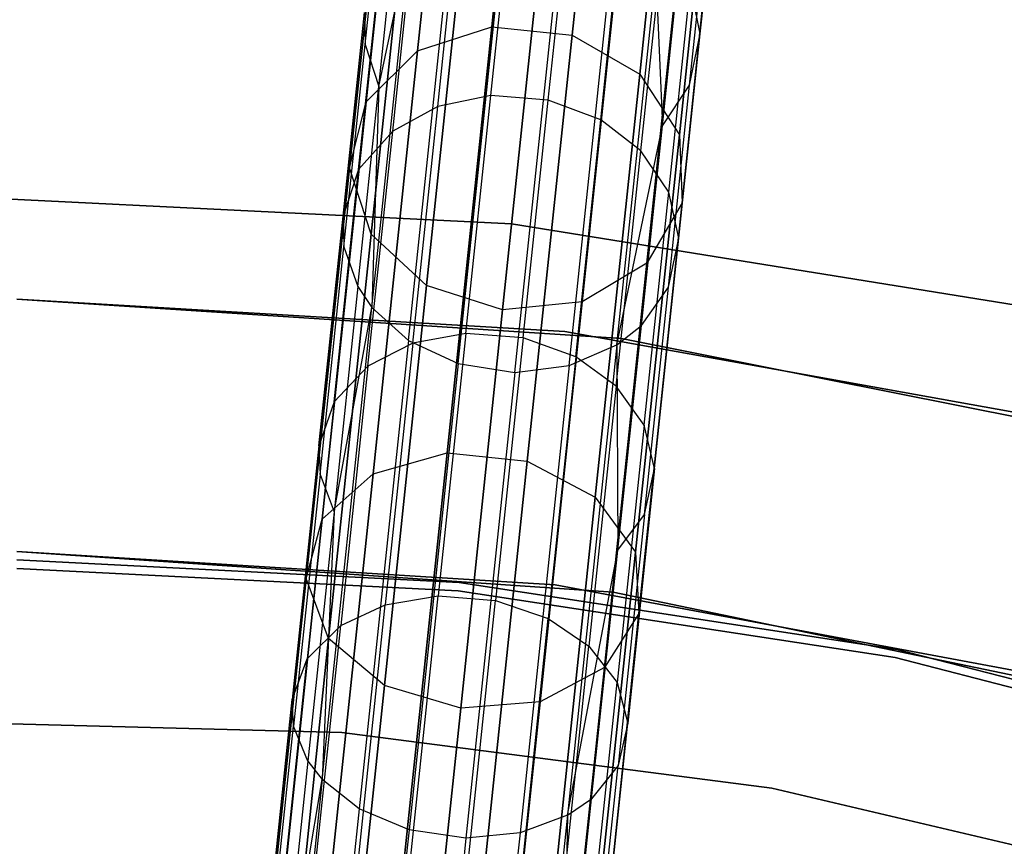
# Model space of a CAD drawing. Extents: x 0.3 to 7.1, y -3.38 to 3.38.
# Tile 370 of 394: x 3.7 to 4.28, y 2.42 to 2.92. Entities that reach past the tile are written whole.
import ezdxf

# ---------------------------------------------------------------- set-up
doc = ezdxf.new("R2010")
doc.units = 0
doc.header["$LTSCALE"] = 2.54
doc.layers.get('0').update_dxf_attribs({"linetype": 'CONTINUOUS'})

# ---------------------------------------------------------------- blocks, each defined once
blk = doc.blocks.new('SINGLES_B_BB_STL')
at = {"color": 0}
for p, q in [((3.99952, 3.11387, 15.72064), (3.97826, 2.91163, 15.34353)), ((3.99952, 3.11387, 15.72064), (3.97826, 2.91163, 15.34353)), ((3.97826, 2.91163, 12.91774), (3.99952, 3.11387, 12.54063)), ((3.97826, 2.91163, 12.91774), (3.99952, 3.11387, 12.54063)), ((4.04712, 3.10887, 15.72064), (4.02586, 2.90663, 15.34353)), ((4.04712, 3.10887, 15.72064), (4.02586, 2.90663, 15.34353)), ((4.02586, 2.90663, 12.91774), (4.04712, 3.10887, 12.54063)), ((4.02586, 2.90663, 12.91774), (4.04712, 3.10887, 12.54063)), ((3.95525, 3.09814, 15.72978), (3.93415, 2.89738, 15.35544)), ((3.95525, 3.09814, 15.72978), (3.93415, 2.89738, 15.35544)), ((3.93415, 2.89738, 12.90583), (3.95525, 3.09814, 12.53148)), ((3.93415, 2.89738, 12.90583), (3.95525, 3.09814, 12.53148)), ((4.08715, 3.08427, 15.72978), (4.06605, 2.88352, 15.35544)), ((4.08715, 3.08427, 15.72978), (4.06605, 2.88352, 15.35544)), ((4.06605, 2.88352, 12.90583), (4.08715, 3.08427, 12.53148)), ((4.06605, 2.88352, 12.90583), (4.08715, 3.08427, 12.53148)), ((3.92445, 3.06527, 15.74599), (3.90363, 2.86714, 15.37654)), ((3.92445, 3.06527, 15.74599), (3.90363, 2.86714, 15.37654)), ((3.90363, 2.86714, 12.88473), (3.92445, 3.06527, 12.51528)), ((3.90363, 2.86714, 12.88473), (3.92445, 3.06527, 12.51528)), ((4.11043, 3.04572, 15.74599), (4.08961, 2.8476, 15.37654)), ((4.11043, 3.04572, 15.74599), (4.08961, 2.8476, 15.37654)), ((4.08961, 2.8476, 12.88473), (4.11043, 3.04572, 12.51528)), ((4.08961, 2.8476, 12.88473), (4.11043, 3.04572, 12.51528)), ((3.91419, 3.0228, 15.76553), (3.8937, 2.82784, 15.40198)), ((3.91419, 3.0228, 15.76553), (3.8937, 2.82784, 15.40198)), ((3.8937, 2.82784, 12.85928), (3.91419, 3.0228, 12.49574)), ((3.8937, 2.82784, 12.85928), (3.91419, 3.0228, 12.49574)), ((4.10198, 2.90751, 40.48675), (4.11307, 3.01296, 40.28537)), ((4.10198, 2.90751, 40.48675), (4.11307, 3.01296, 40.28537)), ((3.9031, 2.90115, 40.47101), (3.91406, 3.0054, 40.27191)), ((3.9031, 2.90115, 40.47101), (3.91406, 3.0054, 40.27191)), ((4.11164, 3.00205, 15.76553), (4.09115, 2.80709, 15.40198)), ((4.11164, 3.00205, 15.76553), (4.09115, 2.80709, 15.40198)), ((4.09115, 2.80709, 12.85928), (4.11164, 3.00205, 12.49574)), ((4.09115, 2.80709, 12.85928), (4.11164, 3.00205, 12.49574)), ((3.9776, 2.87078, 40.72924), (3.99077, 2.99609, 40.5311)), ((3.9776, 2.87078, 40.72924), (3.99077, 2.99609, 40.5311)), ((4.01173, 2.86811, 40.72988), (4.0249, 2.99347, 40.53166)), ((4.01173, 2.86811, 40.72988), (4.0249, 2.99347, 40.53166)), ((3.9461, 2.86428, 40.72246), (3.95922, 2.98907, 40.52514)), ((3.9461, 2.86428, 40.72246), (3.95922, 2.98907, 40.52514)), ((4.0429, 2.85633, 40.724), (4.05602, 2.98124, 40.52649)), ((4.0429, 2.85633, 40.724), (4.05602, 2.98124, 40.52649)), ((4.09565, 2.87693, 40.46872), (4.10659, 2.98101, 40.26994)), ((4.09565, 2.87693, 40.46872), (4.10659, 2.98101, 40.26994)), ((3.92681, 2.98046, 15.78394), (3.90663, 2.78848, 15.42595)), ((3.92681, 2.98046, 15.78394), (3.90663, 2.78848, 15.42595)), ((3.90663, 2.78848, 12.83532), (3.92681, 2.98046, 12.47733)), ((3.90663, 2.78848, 12.83532), (3.92681, 2.98046, 12.47733)), ((3.9112, 2.87629, 40.45716), (3.92205, 2.9795, 40.26006)), ((3.9112, 2.87629, 40.45716), (3.92205, 2.9795, 40.26006)), ((3.9194, 2.84972, 40.71046), (3.93242, 2.97359, 40.51458)), ((3.9194, 2.84972, 40.71046), (3.93242, 2.97359, 40.51458)), ((3.9071, 2.74496, 40.63713), (3.93032, 2.9659, 40.25404)), ((3.9071, 2.74496, 40.63713), (3.93032, 2.9659, 40.25404)), ((3.9112, 2.87629, 40.45716), (3.93032, 2.9659, 40.25404)), ((3.9112, 2.87629, 40.45716), (3.93032, 2.9659, 40.25404)), ((4.06677, 2.83805, 40.7131), (4.07981, 2.96212, 40.51691)), ((4.06677, 2.83805, 40.7131), (4.07981, 2.96212, 40.51691)), ((4.0905, 2.96325, 15.78394), (4.07032, 2.77127, 15.42595)), ((4.0905, 2.96325, 15.78394), (4.07032, 2.77127, 15.42595)), ((4.07032, 2.77127, 12.83532), (4.0905, 2.96325, 12.47733)), ((4.07032, 2.77127, 12.83532), (4.0905, 2.96325, 12.47733)), ((4.07949, 2.85293, 40.45389), (4.09031, 2.9559, 40.25726)), ((4.07949, 2.85293, 40.45389), (4.09031, 2.9559, 40.25726)), ((3.89915, 2.82691, 40.69322), (3.91203, 2.94947, 40.49943)), ((3.89915, 2.82691, 40.69322), (3.91203, 2.94947, 40.49943)), ((3.95941, 2.94794, 15.79699), (3.93946, 2.75808, 15.44295)), ((3.95941, 2.94794, 15.79699), (3.93946, 2.75808, 15.44295)), ((3.93946, 2.75808, 12.81832), (3.95941, 2.94794, 12.46428)), ((3.93946, 2.75808, 12.81832), (3.95941, 2.94794, 12.46428)), ((3.92876, 2.72542, 40.6252), (3.95181, 2.94466, 40.24506)), ((3.92876, 2.72542, 40.6252), (3.95181, 2.94466, 40.24506)), ((4.05255, 2.72285, 40.63241), (4.0757, 2.94312, 40.25049)), ((4.05255, 2.72285, 40.63241), (4.0757, 2.94312, 40.25049)), ((4.0757, 2.94312, 40.25049), (4.07949, 2.85293, 40.45389)), ((4.0757, 2.94312, 40.25049), (4.07949, 2.85293, 40.45389)), ((4.05185, 2.93823, 15.79699), (4.03189, 2.74836, 15.44295)), ((4.05185, 2.93823, 15.79699), (4.03189, 2.74836, 15.44295)), ((4.03189, 2.74836, 12.81832), (4.05185, 2.93823, 12.46428)), ((4.03189, 2.74836, 12.81832), (4.05185, 2.93823, 12.46428)), ((4.08325, 2.81354, 40.69735), (4.09616, 2.93641, 40.50306)), ((4.08325, 2.81354, 40.69735), (4.09616, 2.93641, 40.50306)), ((4.10198, 2.90751, 40.48675), (4.09616, 2.93641, 40.50306)), ((4.10198, 2.90751, 40.48675), (4.09616, 2.93641, 40.50306)), ((3.95818, 2.71163, 40.6178), (3.98111, 2.92982, 40.2395)), ((3.95818, 2.71163, 40.6178), (3.98111, 2.92982, 40.2395)), ((3.98466, 2.7436, 15.44909), (4.00454, 2.9327, 15.8017)), ((3.98466, 2.7436, 15.44909), (4.00454, 2.9327, 15.8017)), ((4.00454, 2.9327, 12.45957), (3.98466, 2.7436, 12.81218)), ((4.00454, 2.9327, 12.45957), (3.98466, 2.7436, 12.81218)), ((4.02417, 2.71041, 40.62175), (4.04716, 2.92916, 40.24247)), ((4.02417, 2.71041, 40.62175), (4.04716, 2.92916, 40.24247)), ((3.99193, 2.70639, 40.61662), (4.01485, 2.9244, 40.23862)), ((3.99193, 2.70639, 40.61662), (4.01485, 2.9244, 40.23862)), ((3.88995, 2.79915, 40.67335), (3.90267, 2.92019, 40.48197)), ((3.88995, 2.79915, 40.67335), (3.90267, 2.92019, 40.48197)), ((3.90267, 2.92019, 40.48197), (3.9031, 2.90115, 40.47101)), ((3.90267, 2.92019, 40.48197), (3.9031, 2.90115, 40.47101)), ((3.93415, 2.89738, 15.35544), (3.97826, 2.91163, 15.34353)), ((3.93415, 2.89738, 15.35544), (3.97826, 2.91163, 15.34353)), ((3.93415, 2.89738, 12.90583), (3.97826, 2.91163, 12.91774)), ((3.93415, 2.89738, 12.90583), (3.97826, 2.91163, 12.91774)), ((3.97826, 2.91163, 15.34353), (3.95166, 2.6586, 14.99881)), ((3.97826, 2.91163, 15.34353), (3.95166, 2.6586, 14.99881)), ((3.95166, 2.6586, 13.26245), (3.97826, 2.91163, 12.91774)), ((3.95166, 2.6586, 13.26245), (3.97826, 2.91163, 12.91774)), ((3.97826, 2.91163, 15.34353), (4.02586, 2.90663, 15.34353)), ((3.97826, 2.91163, 15.34353), (4.02586, 2.90663, 15.34353)), ((3.97826, 2.91163, 12.91774), (4.02586, 2.90663, 12.91774)), ((3.97826, 2.91163, 12.91774), (4.02586, 2.90663, 12.91774)), ((4.02586, 2.90663, 15.34353), (3.99927, 2.65359, 14.99881)), ((4.02586, 2.90663, 15.34353), (3.99927, 2.65359, 14.99881)), ((3.99927, 2.65359, 13.26245), (4.02586, 2.90663, 12.91774)), ((3.99927, 2.65359, 13.26245), (4.02586, 2.90663, 12.91774)), ((4.02586, 2.90663, 15.34353), (4.06605, 2.88352, 15.35544)), ((4.02586, 2.90663, 15.34353), (4.06605, 2.88352, 15.35544)), ((4.02586, 2.90663, 12.91774), (4.06605, 2.88352, 12.90583)), ((4.02586, 2.90663, 12.91774), (4.06605, 2.88352, 12.90583)), ((4.08922, 2.78606, 40.67878), (4.10198, 2.90751, 40.48675)), ((4.08922, 2.78606, 40.67878), (4.10198, 2.90751, 40.48675)), ((4.09565, 2.87693, 40.46872), (4.10198, 2.90751, 40.48675)), ((4.09565, 2.87693, 40.46872), (4.10198, 2.90751, 40.48675)), ((3.89048, 2.78107, 40.66089), (3.9031, 2.90115, 40.47101)), ((3.89048, 2.78107, 40.66089), (3.9031, 2.90115, 40.47101)), ((3.9031, 2.90115, 40.47101), (3.9112, 2.87629, 40.45716)), ((3.9031, 2.90115, 40.47101), (3.9112, 2.87629, 40.45716)), ((3.90363, 2.86714, 15.37654), (3.93415, 2.89738, 15.35544)), ((3.90363, 2.86714, 15.37654), (3.93415, 2.89738, 15.35544)), ((3.90363, 2.86714, 12.88473), (3.93415, 2.89738, 12.90583)), ((3.90363, 2.86714, 12.88473), (3.93415, 2.89738, 12.90583)), ((3.93415, 2.89738, 15.35544), (3.90775, 2.6462, 15.01325)), ((3.93415, 2.89738, 15.35544), (3.90775, 2.6462, 15.01325)), ((3.90775, 2.6462, 13.24801), (3.93415, 2.89738, 12.90583)), ((3.90775, 2.6462, 13.24801), (3.93415, 2.89738, 12.90583)), ((4.06605, 2.88352, 15.35544), (4.03965, 2.63234, 15.01325)), ((4.06605, 2.88352, 15.35544), (4.03965, 2.63234, 15.01325)), ((4.03965, 2.63234, 13.24801), (4.06605, 2.88352, 12.90583)), ((4.03965, 2.63234, 13.24801), (4.06605, 2.88352, 12.90583)), ((4.06605, 2.88352, 15.35544), (4.08961, 2.8476, 15.37654)), ((4.06605, 2.88352, 15.35544), (4.08961, 2.8476, 15.37654)), ((4.06605, 2.88352, 12.90583), (4.08961, 2.8476, 12.88473)), ((4.06605, 2.88352, 12.90583), (4.08961, 2.8476, 12.88473)), ((3.89871, 2.75742, 40.64513), (3.9112, 2.87629, 40.45716)), ((3.89871, 2.75742, 40.64513), (3.9112, 2.87629, 40.45716)), ((3.9112, 2.87629, 40.45716), (3.9071, 2.74496, 40.63713)), ((3.9112, 2.87629, 40.45716), (3.9071, 2.74496, 40.63713)), ((4.07949, 2.85293, 40.45389), (4.09565, 2.87693, 40.46872)), ((4.07949, 2.85293, 40.45389), (4.09565, 2.87693, 40.46872)), ((4.08305, 2.75705, 40.65827), (4.09565, 2.87693, 40.46872)), ((4.08305, 2.75705, 40.65827), (4.09565, 2.87693, 40.46872)), ((3.9776, 2.87078, 40.72924), (3.9461, 2.86428, 40.72246)), ((3.9776, 2.87078, 40.72924), (3.9461, 2.86428, 40.72246)), ((3.96276, 2.7296, 40.91652), (3.9776, 2.87078, 40.72924)), ((3.96276, 2.7296, 40.91652), (3.9776, 2.87078, 40.72924)), ((4.01173, 2.86811, 40.72988), (3.9776, 2.87078, 40.72924)), ((4.01173, 2.86811, 40.72988), (3.9776, 2.87078, 40.72924)), ((3.90363, 2.86714, 15.37654), (3.87758, 2.61924, 15.03882)), ((3.90363, 2.86714, 15.37654), (3.87758, 2.61924, 15.03882)), ((3.87758, 2.61924, 13.22244), (3.90363, 2.86714, 12.88473)), ((3.87758, 2.61924, 13.22244), (3.90363, 2.86714, 12.88473)), ((3.8937, 2.82784, 15.40198), (3.90363, 2.86714, 15.37654)), ((3.8937, 2.82784, 15.40198), (3.90363, 2.86714, 15.37654)), ((3.8937, 2.82784, 12.85928), (3.90363, 2.86714, 12.88473)), ((3.8937, 2.82784, 12.85928), (3.90363, 2.86714, 12.88473)), ((3.9461, 2.86428, 40.72246), (3.9194, 2.84972, 40.71046)), ((3.9461, 2.86428, 40.72246), (3.9194, 2.84972, 40.71046)), ((3.93132, 2.72369, 40.90897), (3.9461, 2.86428, 40.72246)), ((3.93132, 2.72369, 40.90897), (3.9461, 2.86428, 40.72246)), ((3.99688, 2.72688, 40.91723), (4.01173, 2.86811, 40.72988)), ((3.99688, 2.72688, 40.91723), (4.01173, 2.86811, 40.72988)), ((4.0429, 2.85633, 40.724), (4.01173, 2.86811, 40.72988)), ((4.0429, 2.85633, 40.724), (4.01173, 2.86811, 40.72988)), ((4.02811, 2.7156, 40.91068), (4.0429, 2.85633, 40.724)), ((4.02811, 2.7156, 40.91068), (4.0429, 2.85633, 40.724)), ((4.06677, 2.83805, 40.7131), (4.0429, 2.85633, 40.724)), ((4.06677, 2.83805, 40.7131), (4.0429, 2.85633, 40.724)), ((4.05255, 2.72285, 40.63241), (4.07949, 2.85293, 40.45389)), ((4.05255, 2.72285, 40.63241), (4.07949, 2.85293, 40.45389)), ((4.06702, 2.73434, 40.64141), (4.07949, 2.85293, 40.45389)), ((4.06702, 2.73434, 40.64141), (4.07949, 2.85293, 40.45389)), ((3.9194, 2.84972, 40.71046), (3.89915, 2.82691, 40.69322)), ((3.9194, 2.84972, 40.71046), (3.89915, 2.82691, 40.69322)), ((3.90473, 2.71016, 40.89558), (3.9194, 2.84972, 40.71046)), ((3.90473, 2.71016, 40.89558), (3.9194, 2.84972, 40.71046)), ((4.08961, 2.8476, 15.37654), (4.06355, 2.5997, 15.03882)), ((4.08961, 2.8476, 15.37654), (4.06355, 2.5997, 15.03882)), ((4.06355, 2.5997, 13.22244), (4.08961, 2.8476, 12.88473)), ((4.06355, 2.5997, 13.22244), (4.08961, 2.8476, 12.88473)), ((4.08961, 2.8476, 15.37654), (4.09115, 2.80709, 15.40198)), ((4.08961, 2.8476, 15.37654), (4.09115, 2.80709, 15.40198)), ((4.08961, 2.8476, 12.88473), (4.09115, 2.80709, 12.85928)), ((4.08961, 2.8476, 12.88473), (4.09115, 2.80709, 12.85928)), ((4.05207, 2.69826, 40.89853), (4.06677, 2.83805, 40.7131)), ((4.05207, 2.69826, 40.89853), (4.06677, 2.83805, 40.7131)), ((4.08325, 2.81354, 40.69735), (4.06677, 2.83805, 40.7131)), ((4.08325, 2.81354, 40.69735), (4.06677, 2.83805, 40.7131)), ((3.8937, 2.82784, 15.40198), (3.86806, 2.5839, 15.06967)), ((3.8937, 2.82784, 15.40198), (3.86806, 2.5839, 15.06967)), ((3.86806, 2.5839, 13.1916), (3.8937, 2.82784, 12.85928)), ((3.86806, 2.5839, 13.1916), (3.8937, 2.82784, 12.85928)), ((3.88464, 2.68884, 40.87638), (3.89915, 2.82691, 40.69322)), ((3.88464, 2.68884, 40.87638), (3.89915, 2.82691, 40.69322)), ((3.89915, 2.82691, 40.69322), (3.88995, 2.79915, 40.67335)), ((3.89915, 2.82691, 40.69322), (3.88995, 2.79915, 40.67335)), ((3.90663, 2.78848, 15.42595), (3.8937, 2.82784, 15.40198)), ((3.90663, 2.78848, 15.42595), (3.8937, 2.82784, 15.40198)), ((3.90663, 2.78848, 12.83532), (3.8937, 2.82784, 12.85928)), ((3.90663, 2.78848, 12.83532), (3.8937, 2.82784, 12.85928)), ((4.0687, 2.67511, 40.88098), (4.08325, 2.81354, 40.69735)), ((4.0687, 2.67511, 40.88098), (4.08325, 2.81354, 40.69735)), ((4.08922, 2.78606, 40.67878), (4.08325, 2.81354, 40.69735)), ((4.08922, 2.78606, 40.67878), (4.08325, 2.81354, 40.69735)), ((3.68081, 2.80996, 1.9), (3.99002, 2.79461, 1.9)), ((3.99002, 2.79461, 1.7), (3.68081, 2.80996, 1.7)), ((3.99002, 2.79461, 1.7), (3.68081, 2.80996, 1.7)), ((3.68081, 2.80996, 1.9), (3.99002, 2.79461, 1.9)), ((4.09115, 2.80709, 15.40198), (4.06551, 2.56315, 15.06967)), ((4.09115, 2.80709, 15.40198), (4.06551, 2.56315, 15.06967)), ((4.06551, 2.56315, 13.1916), (4.09115, 2.80709, 12.85928)), ((4.06551, 2.56315, 13.1916), (4.09115, 2.80709, 12.85928)), ((4.09115, 2.80709, 15.40198), (4.07032, 2.77127, 15.42595)), ((4.09115, 2.80709, 15.40198), (4.07032, 2.77127, 15.42595)), ((4.09115, 2.80709, 12.85928), (4.07032, 2.77127, 12.83532)), ((4.09115, 2.80709, 12.85928), (4.07032, 2.77127, 12.83532)), ((3.87562, 2.66279, 40.85424), (3.88995, 2.79915, 40.67335)), ((3.87562, 2.66279, 40.85424), (3.88995, 2.79915, 40.67335)), ((3.88995, 2.79915, 40.67335), (3.89048, 2.78107, 40.66089)), ((3.88995, 2.79915, 40.67335), (3.89048, 2.78107, 40.66089)), ((3.99002, 2.79461, 1.9), (4.29567, 2.74533, 1.9)), ((4.29567, 2.74533, 1.7), (3.99002, 2.79461, 1.7)), ((3.99002, 2.79461, 1.9), (3.99002, 2.79461, 1.7)), ((4.29567, 2.74533, 1.7), (3.99002, 2.79461, 1.7)), ((3.99002, 2.79461, 1.9), (4.29567, 2.74533, 1.9)), ((3.99002, 2.79461, 1.9), (3.99002, 2.79461, 1.7)), ((3.90663, 2.78848, 15.42595), (3.88138, 2.54828, 15.09872)), ((3.90663, 2.78848, 15.42595), (3.88138, 2.54828, 15.09872)), ((3.88138, 2.54828, 13.16255), (3.90663, 2.78848, 12.83532)), ((3.88138, 2.54828, 13.16255), (3.90663, 2.78848, 12.83532)), ((3.93946, 2.75808, 15.44295), (3.90663, 2.78848, 15.42595)), ((3.93946, 2.75808, 15.44295), (3.90663, 2.78848, 15.42595)), ((3.93946, 2.75808, 12.81832), (3.90663, 2.78848, 12.83532)), ((3.93946, 2.75808, 12.81832), (3.90663, 2.78848, 12.83532)), ((4.07484, 2.64923, 40.86029), (4.08922, 2.78606, 40.67878)), ((4.07484, 2.64923, 40.86029), (4.08922, 2.78606, 40.67878)), ((4.08305, 2.75705, 40.65827), (4.08922, 2.78606, 40.67878)), ((4.08305, 2.75705, 40.65827), (4.08922, 2.78606, 40.67878)), ((3.87626, 2.64578, 40.84035), (3.89048, 2.78107, 40.66089)), ((3.87626, 2.64578, 40.84035), (3.89048, 2.78107, 40.66089)), ((3.89048, 2.78107, 40.66089), (3.89871, 2.75742, 40.64513)), ((3.89048, 2.78107, 40.66089), (3.89871, 2.75742, 40.64513)), ((4.07032, 2.77127, 15.42595), (4.03189, 2.74836, 15.44295)), ((4.07032, 2.77127, 15.42595), (4.03189, 2.74836, 15.44295)), ((4.07032, 2.77127, 12.83532), (4.03189, 2.74836, 12.81832)), ((4.07032, 2.77127, 12.83532), (4.03189, 2.74836, 12.81832)), ((4.07032, 2.77127, 15.42595), (4.04508, 2.53107, 15.09872)), ((4.07032, 2.77127, 15.42595), (4.04508, 2.53107, 15.09872)), ((4.04508, 2.53107, 13.16255), (4.07032, 2.77127, 12.83532)), ((4.04508, 2.53107, 13.16255), (4.07032, 2.77127, 12.83532)), ((3.89871, 2.75742, 40.64513), (3.88463, 2.62349, 40.82279)), ((3.89871, 2.75742, 40.64513), (3.88463, 2.62349, 40.82279)), ((3.89871, 2.75742, 40.64513), (3.9071, 2.74496, 40.63713)), ((3.89871, 2.75742, 40.64513), (3.9071, 2.74496, 40.63713)), ((3.93946, 2.75808, 15.44295), (3.91449, 2.52052, 15.11933)), ((3.93946, 2.75808, 15.44295), (3.91449, 2.52052, 15.11933)), ((3.91449, 2.52052, 13.14194), (3.93946, 2.75808, 12.81832)), ((3.91449, 2.52052, 13.14194), (3.93946, 2.75808, 12.81832)), ((3.98466, 2.7436, 15.44909), (3.93946, 2.75808, 15.44295)), ((3.98466, 2.7436, 15.44909), (3.93946, 2.75808, 15.44295)), ((3.98466, 2.7436, 12.81218), (3.93946, 2.75808, 12.81832)), ((3.98466, 2.7436, 12.81218), (3.93946, 2.75808, 12.81832)), ((4.06702, 2.73434, 40.64141), (4.08305, 2.75705, 40.65827)), ((4.06702, 2.73434, 40.64141), (4.08305, 2.75705, 40.65827)), ((4.06886, 2.62198, 40.83744), (4.08305, 2.75705, 40.65827)), ((4.06886, 2.62198, 40.83744), (4.08305, 2.75705, 40.65827)), ((4.05525, 2.72647, 1.7), (3.6963, 2.75, 1.7)), ((3.6963, 2.75, 12.7), (4.05525, 2.72647, 12.7)), ((4.05525, 2.72647, 1.7), (3.6963, 2.75, 1.7)), ((3.6963, 2.75, 12.7), (4.05525, 2.72647, 12.7)), ((4.02155, 2.7307, 171.7), (3.6963, 2.75, 171.7)), ((3.6963, 2.75, 164.1), (4.02155, 2.7307, 164.1)), ((4.02155, 2.7307, 171.7), (3.6963, 2.75, 171.7)), ((3.6963, 2.75, 164.1), (4.02155, 2.7307, 164.1)), ((4.03189, 2.74836, 15.44295), (3.98466, 2.7436, 15.44909)), ((4.03189, 2.74836, 15.44295), (3.98466, 2.7436, 15.44909)), ((4.03189, 2.74836, 12.81832), (3.98466, 2.7436, 12.81218)), ((4.03189, 2.74836, 12.81832), (3.98466, 2.7436, 12.81218)), ((4.03189, 2.74836, 15.44295), (4.00692, 2.51081, 15.11933)), ((4.03189, 2.74836, 15.44295), (4.00692, 2.51081, 15.11933)), ((4.00692, 2.51081, 13.14194), (4.03189, 2.74836, 12.81832)), ((4.00692, 2.51081, 13.14194), (4.03189, 2.74836, 12.81832)), ((3.87763, 2.46457, 40.97904), (3.9071, 2.74496, 40.63713)), ((3.87763, 2.46457, 40.97904), (3.9071, 2.74496, 40.63713)), ((3.88463, 2.62349, 40.82279), (3.9071, 2.74496, 40.63713)), ((3.88463, 2.62349, 40.82279), (3.9071, 2.74496, 40.63713)), ((3.9071, 2.74496, 40.63713), (3.92876, 2.72542, 40.6252)), ((3.9071, 2.74496, 40.63713), (3.92876, 2.72542, 40.6252)), ((3.95979, 2.507, 15.12676), (3.98466, 2.7436, 15.44909)), ((3.95979, 2.507, 15.12676), (3.98466, 2.7436, 15.44909)), ((3.98466, 2.7436, 12.81218), (3.95979, 2.507, 13.13451)), ((3.98466, 2.7436, 12.81218), (3.95979, 2.507, 13.13451)), ((3.96276, 2.7296, 40.91652), (3.93132, 2.72369, 40.90897)), ((3.96276, 2.7296, 40.91652), (3.93132, 2.72369, 40.90897)), ((3.96276, 2.7296, 40.91652), (3.94637, 2.57369, 41.09153)), ((3.96276, 2.7296, 40.91652), (3.94637, 2.57369, 41.09153)), ((3.99688, 2.72688, 40.91723), (3.96276, 2.7296, 40.91652)), ((3.99688, 2.72688, 40.91723), (3.96276, 2.7296, 40.91652)), ((4.34223, 2.67306, 171.7), (4.02155, 2.7307, 171.7)), ((4.02155, 2.7307, 164.1), (4.34223, 2.67306, 164.1)), ((4.02155, 2.7307, 171.7), (4.02155, 2.7307, 164.1)), ((4.34223, 2.67306, 171.7), (4.02155, 2.7307, 171.7)), ((4.02155, 2.7307, 164.1), (4.34223, 2.67306, 164.1)), ((4.02155, 2.7307, 171.7), (4.02155, 2.7307, 164.1)), ((4.05255, 2.72285, 40.63241), (4.06702, 2.73434, 40.64141)), ((4.05255, 2.72285, 40.63241), (4.06702, 2.73434, 40.64141)), ((4.05298, 2.60073, 40.81865), (4.06702, 2.73434, 40.64141)), ((4.05298, 2.60073, 40.81865), (4.06702, 2.73434, 40.64141)), ((3.92876, 2.72542, 40.6252), (3.89952, 2.44721, 40.96447)), ((3.92876, 2.72542, 40.6252), (3.89952, 2.44721, 40.96447)), ((3.93132, 2.72369, 40.90897), (3.90473, 2.71016, 40.89558)), ((3.93132, 2.72369, 40.90897), (3.90473, 2.71016, 40.89558)), ((3.93132, 2.72369, 40.90897), (3.915, 2.56842, 41.08325)), ((3.93132, 2.72369, 40.90897), (3.915, 2.56842, 41.08325)), ((3.92876, 2.72542, 40.6252), (3.95818, 2.71163, 40.6178)), ((3.92876, 2.72542, 40.6252), (3.95818, 2.71163, 40.6178)), ((3.99688, 2.72688, 40.91723), (3.98049, 2.57091, 41.09231)), ((3.99688, 2.72688, 40.91723), (3.98049, 2.57091, 41.09231)), ((4.02811, 2.7156, 40.91068), (3.99688, 2.72688, 40.91723)), ((4.02811, 2.7156, 40.91068), (3.99688, 2.72688, 40.91723)), ((4.40805, 2.6563, 1.7), (4.05525, 2.72647, 1.7)), ((4.05525, 2.72647, 1.7), (4.05525, 2.72647, 12.7)), ((4.05525, 2.72647, 12.7), (4.40805, 2.6563, 12.7)), ((4.05525, 2.72647, 1.7), (4.05525, 2.72647, 12.7)), ((4.40805, 2.6563, 1.7), (4.05525, 2.72647, 1.7)), ((4.05525, 2.72647, 12.7), (4.40805, 2.6563, 12.7)), ((4.05255, 2.72285, 40.63241), (4.02317, 2.44332, 40.97328)), ((4.05255, 2.72285, 40.63241), (4.02317, 2.44332, 40.97328)), ((4.02417, 2.71041, 40.62175), (4.05255, 2.72285, 40.63241)), ((4.02417, 2.71041, 40.62175), (4.05255, 2.72285, 40.63241)), ((4.05255, 2.72285, 40.63241), (4.05298, 2.60073, 40.81865)), ((4.05255, 2.72285, 40.63241), (4.05298, 2.60073, 40.81865)), ((4.02811, 2.7156, 40.91068), (4.01177, 2.56019, 41.08512)), ((4.02811, 2.7156, 40.91068), (4.01177, 2.56019, 41.08512)), ((4.05207, 2.69826, 40.89853), (4.02811, 2.7156, 40.91068)), ((4.05207, 2.69826, 40.89853), (4.02811, 2.7156, 40.91068)), ((3.90473, 2.71016, 40.89558), (3.88464, 2.68884, 40.87638)), ((3.90473, 2.71016, 40.89558), (3.88464, 2.68884, 40.87638)), ((3.90473, 2.71016, 40.89558), (3.88853, 2.55604, 41.06859)), ((3.90473, 2.71016, 40.89558), (3.88853, 2.55604, 41.06859)), ((3.95818, 2.71163, 40.6178), (3.92908, 2.43476, 40.95544)), ((3.95818, 2.71163, 40.6178), (3.92908, 2.43476, 40.95544)), ((3.95818, 2.71163, 40.6178), (3.99193, 2.70639, 40.61662)), ((3.95818, 2.71163, 40.6178), (3.99193, 2.70639, 40.61662)), ((3.99193, 2.70639, 40.61662), (3.96285, 2.42972, 40.954)), ((3.99193, 2.70639, 40.61662), (3.96285, 2.42972, 40.954)), ((3.99193, 2.70639, 40.61662), (4.02417, 2.71041, 40.62175)), ((3.99193, 2.70639, 40.61662), (4.02417, 2.71041, 40.62175)), ((4.02417, 2.71041, 40.62175), (3.99499, 2.43282, 40.96026)), ((4.02417, 2.71041, 40.62175), (3.99499, 2.43282, 40.96026)), ((4.05207, 2.69826, 40.89853), (4.03585, 2.54389, 41.07181)), ((4.05207, 2.69826, 40.89853), (4.03585, 2.54389, 41.07181)), ((4.0687, 2.67511, 40.88098), (4.05207, 2.69826, 40.89853)), ((4.0687, 2.67511, 40.88098), (4.05207, 2.69826, 40.89853)), ((3.88464, 2.68884, 40.87638), (3.86861, 2.53636, 41.04753)), ((3.88464, 2.68884, 40.87638), (3.86861, 2.53636, 41.04753)), ((3.88464, 2.68884, 40.87638), (3.87562, 2.66279, 40.85424)), ((3.88464, 2.68884, 40.87638), (3.87562, 2.66279, 40.85424)), ((4.0687, 2.67511, 40.88098), (4.05263, 2.52224, 41.05258)), ((4.0687, 2.67511, 40.88098), (4.05263, 2.52224, 41.05258)), ((4.07484, 2.64923, 40.86029), (4.0687, 2.67511, 40.88098)), ((4.07484, 2.64923, 40.86029), (4.0687, 2.67511, 40.88098)), ((3.87562, 2.66279, 40.85424), (3.85979, 2.5122, 41.02328)), ((3.87562, 2.66279, 40.85424), (3.85979, 2.5122, 41.02328)), ((3.87562, 2.66279, 40.85424), (3.87626, 2.64578, 40.84035)), ((3.87562, 2.66279, 40.85424), (3.87626, 2.64578, 40.84035)), ((3.90775, 2.6462, 15.01325), (3.95166, 2.6586, 14.99881)), ((3.90775, 2.6462, 15.01325), (3.95166, 2.6586, 14.99881)), ((3.90775, 2.6462, 13.24801), (3.95166, 2.6586, 13.26245)), ((3.90775, 2.6462, 13.24801), (3.95166, 2.6586, 13.26245)), ((3.95166, 2.6586, 14.99881), (3.92026, 2.3598, 14.69337)), ((3.95166, 2.6586, 14.99881), (3.92026, 2.3598, 14.69337)), ((3.92026, 2.3598, 13.5679), (3.95166, 2.6586, 13.26245)), ((3.92026, 2.3598, 13.5679), (3.95166, 2.6586, 13.26245)), ((3.95166, 2.6586, 14.99881), (3.99927, 2.65359, 14.99881)), ((3.95166, 2.6586, 14.99881), (3.99927, 2.65359, 14.99881)), ((3.95166, 2.6586, 13.26245), (3.99927, 2.65359, 13.26245)), ((3.95166, 2.6586, 13.26245), (3.99927, 2.65359, 13.26245)), ((3.99927, 2.65359, 14.99881), (3.96786, 2.3548, 14.69337)), ((3.99927, 2.65359, 14.99881), (3.96786, 2.3548, 14.69337)), ((3.96786, 2.3548, 13.5679), (3.99927, 2.65359, 13.26245)), ((3.96786, 2.3548, 13.5679), (3.99927, 2.65359, 13.26245)), ((3.99927, 2.65359, 14.99881), (4.03965, 2.63234, 15.01325)), ((3.99927, 2.65359, 14.99881), (4.03965, 2.63234, 15.01325)), ((3.99927, 2.65359, 13.26245), (4.03965, 2.63234, 13.24801)), ((3.99927, 2.65359, 13.26245), (4.03965, 2.63234, 13.24801)), ((4.07484, 2.64923, 40.86029), (4.05896, 2.49813, 41.02991)), ((4.07484, 2.64923, 40.86029), (4.05896, 2.49813, 41.02991)), ((4.06886, 2.62198, 40.83744), (4.07484, 2.64923, 40.86029)), ((4.06886, 2.62198, 40.83744), (4.07484, 2.64923, 40.86029)), ((3.87626, 2.64578, 40.84035), (3.86055, 2.49637, 41.00805)), ((3.87626, 2.64578, 40.84035), (3.86055, 2.49637, 41.00805)), ((3.87626, 2.64578, 40.84035), (3.88463, 2.62349, 40.82279)), ((3.87626, 2.64578, 40.84035), (3.88463, 2.62349, 40.82279)), ((3.90775, 2.6462, 15.01325), (3.87657, 2.3496, 14.71004)), ((3.90775, 2.6462, 15.01325), (3.87657, 2.3496, 14.71004)), ((3.87657, 2.3496, 13.55122), (3.90775, 2.6462, 13.24801)), ((3.87657, 2.3496, 13.55122), (3.90775, 2.6462, 13.24801)), ((3.87758, 2.61924, 15.03882), (3.90775, 2.6462, 15.01325)), ((3.87758, 2.61924, 15.03882), (3.90775, 2.6462, 15.01325)), ((3.87758, 2.61924, 13.22244), (3.90775, 2.6462, 13.24801)), ((3.87758, 2.61924, 13.22244), (3.90775, 2.6462, 13.24801)), ((4.03965, 2.63234, 15.01325), (4.00847, 2.33573, 14.71004)), ((4.03965, 2.63234, 15.01325), (4.00847, 2.33573, 14.71004)), ((4.00847, 2.33573, 13.55122), (4.03965, 2.63234, 13.24801)), ((4.00847, 2.33573, 13.55122), (4.03965, 2.63234, 13.24801)), ((4.03965, 2.63234, 15.01325), (4.06355, 2.5997, 15.03882)), ((4.03965, 2.63234, 15.01325), (4.06355, 2.5997, 15.03882)), ((4.03965, 2.63234, 13.24801), (4.06355, 2.5997, 13.22244)), ((4.03965, 2.63234, 13.24801), (4.06355, 2.5997, 13.22244)), ((3.87758, 2.61924, 15.03882), (3.84681, 2.32652, 14.73958)), ((3.87758, 2.61924, 15.03882), (3.84681, 2.32652, 14.73958)), ((3.84681, 2.32652, 13.52169), (3.87758, 2.61924, 13.22244)), ((3.84681, 2.32652, 13.52169), (3.87758, 2.61924, 13.22244)), ((3.86806, 2.5839, 15.06967), (3.87758, 2.61924, 15.03882)), ((3.86806, 2.5839, 15.06967), (3.87758, 2.61924, 15.03882)), ((3.86806, 2.5839, 13.1916), (3.87758, 2.61924, 13.22244)), ((3.86806, 2.5839, 13.1916), (3.87758, 2.61924, 13.22244)), ((3.88463, 2.62349, 40.82279), (3.86909, 2.47558, 40.98881)), ((3.88463, 2.62349, 40.82279), (3.86909, 2.47558, 40.98881)), ((3.88463, 2.62349, 40.82279), (3.87763, 2.46457, 40.97904)), ((3.88463, 2.62349, 40.82279), (3.87763, 2.46457, 40.97904)), ((4.05298, 2.60073, 40.81865), (4.06886, 2.62198, 40.83744)), ((4.05298, 2.60073, 40.81865), (4.06886, 2.62198, 40.83744)), ((4.06886, 2.62198, 40.83744), (4.05318, 2.47283, 41.00486)), ((4.06886, 2.62198, 40.83744), (4.05318, 2.47283, 41.00486)), ((4.05033, 2.57578, 1.7), (3.6963, 2.6, 1.7)), ((3.6963, 2.6, 12.7), (4.05033, 2.57578, 12.7)), ((3.6963, 2.6, 12.7), (4.05033, 2.57578, 12.7)), ((4.05033, 2.57578, 1.7), (3.6963, 2.6, 1.7)), ((3.6963, 2.6, 171.7), (4.01581, 2.58029, 171.7)), ((4.01581, 2.58029, 164.1), (3.6963, 2.6, 164.1)), ((4.01581, 2.58029, 164.1), (3.6963, 2.6, 164.1)), ((3.6963, 2.6, 171.7), (4.01581, 2.58029, 171.7)), ((4.02317, 2.44332, 40.97328), (4.05298, 2.60073, 40.81865)), ((4.02317, 2.44332, 40.97328), (4.05298, 2.60073, 40.81865)), ((4.06355, 2.5997, 15.03882), (4.03279, 2.30697, 14.73958)), ((4.06355, 2.5997, 15.03882), (4.03279, 2.30697, 14.73958)), ((4.03279, 2.30697, 13.52169), (4.06355, 2.5997, 13.22244)), ((4.03279, 2.30697, 13.52169), (4.06355, 2.5997, 13.22244)), ((4.03747, 2.45318, 40.98427), (4.05298, 2.60073, 40.81865)), ((4.03747, 2.45318, 40.98427), (4.05298, 2.60073, 40.81865)), ((4.06355, 2.5997, 15.03882), (4.06551, 2.56315, 15.06967)), ((4.06355, 2.5997, 15.03882), (4.06551, 2.56315, 15.06967)), ((4.06355, 2.5997, 13.22244), (4.06551, 2.56315, 13.1916)), ((4.06355, 2.5997, 13.22244), (4.06551, 2.56315, 13.1916)), ((3.95883, 2.58169, 12.5), (3.6963, 2.595, 12.5)), ((3.6963, 2.595, 12.35), (3.95883, 2.58169, 12.35)), ((3.6963, 2.595, 12.35), (3.95883, 2.58169, 12.35)), ((3.95883, 2.58169, 12.5), (3.6963, 2.595, 12.5)), ((3.95832, 2.57671, 164.4), (3.6963, 2.59, 164.4)), ((3.6963, 2.59, 164.3), (3.95832, 2.57671, 164.3)), ((3.95832, 2.57671, 164.4), (3.6963, 2.59, 164.4)), ((3.6963, 2.59, 164.3), (3.95832, 2.57671, 164.3)), ((3.86806, 2.5839, 15.06967), (3.83778, 2.29586, 14.77521)), ((3.86806, 2.5839, 15.06967), (3.83778, 2.29586, 14.77521)), ((3.83778, 2.29586, 13.48606), (3.86806, 2.5839, 13.1916)), ((3.83778, 2.29586, 13.48606), (3.86806, 2.5839, 13.1916)), ((3.88138, 2.54828, 15.09872), (3.86806, 2.5839, 15.06967)), ((3.88138, 2.54828, 15.09872), (3.86806, 2.5839, 15.06967)), ((3.88138, 2.54828, 13.16255), (3.86806, 2.5839, 13.1916)), ((3.88138, 2.54828, 13.16255), (3.86806, 2.5839, 13.1916)), ((4.21867, 2.54188, 12.5), (3.95883, 2.58169, 12.5)), ((3.95883, 2.58169, 12.35), (4.21867, 2.54188, 12.35)), ((3.95883, 2.58169, 12.5), (3.95883, 2.58169, 12.35)), ((4.21867, 2.54188, 12.5), (3.95883, 2.58169, 12.5)), ((3.95883, 2.58169, 12.35), (4.21867, 2.54188, 12.35)), ((3.95883, 2.58169, 12.5), (3.95883, 2.58169, 12.35)), ((4.01581, 2.58029, 171.7), (4.33047, 2.52147, 171.7)), ((4.33047, 2.52147, 164.1), (4.01581, 2.58029, 164.1)), ((4.01581, 2.58029, 164.1), (4.01581, 2.58029, 171.7)), ((4.01581, 2.58029, 164.1), (4.01581, 2.58029, 171.7)), ((4.33047, 2.52147, 164.1), (4.01581, 2.58029, 164.1)), ((4.01581, 2.58029, 171.7), (4.33047, 2.52147, 171.7)), ((3.915, 2.56842, 41.08325), (3.94637, 2.57369, 41.09153)), ((3.915, 2.56842, 41.08325), (3.94637, 2.57369, 41.09153)), ((3.92855, 2.40414, 41.25313), (3.94637, 2.57369, 41.09153)), ((3.92855, 2.40414, 41.25313), (3.94637, 2.57369, 41.09153)), ((3.94637, 2.57369, 41.09153), (3.98049, 2.57091, 41.09231)), ((3.94637, 2.57369, 41.09153), (3.98049, 2.57091, 41.09231)), ((4.21766, 2.53698, 164.4), (3.95832, 2.57671, 164.4)), ((3.95832, 2.57671, 164.3), (4.21766, 2.53698, 164.3)), ((3.95832, 2.57671, 164.4), (3.95832, 2.57671, 164.3)), ((4.21766, 2.53698, 164.4), (3.95832, 2.57671, 164.4)), ((3.95832, 2.57671, 164.3), (4.21766, 2.53698, 164.3)), ((3.95832, 2.57671, 164.4), (3.95832, 2.57671, 164.3)), ((4.39777, 2.50358, 1.7), (4.05033, 2.57578, 1.7)), ((4.05033, 2.57578, 12.7), (4.39777, 2.50358, 12.7)), ((4.05033, 2.57578, 12.7), (4.39777, 2.50358, 12.7)), ((4.05033, 2.57578, 12.7), (4.05033, 2.57578, 1.7)), ((4.39777, 2.50358, 1.7), (4.05033, 2.57578, 1.7)), ((4.05033, 2.57578, 12.7), (4.05033, 2.57578, 1.7)), ((3.88853, 2.55604, 41.06859), (3.915, 2.56842, 41.08325)), ((3.88853, 2.55604, 41.06859), (3.915, 2.56842, 41.08325)), ((3.89726, 2.39957, 41.24419), (3.915, 2.56842, 41.08325)), ((3.89726, 2.39957, 41.24419), (3.915, 2.56842, 41.08325)), ((3.96266, 2.40129, 41.25397), (3.98049, 2.57091, 41.09231)), ((3.96266, 2.40129, 41.25397), (3.98049, 2.57091, 41.09231)), ((3.98049, 2.57091, 41.09231), (4.01177, 2.56019, 41.08512)), ((3.98049, 2.57091, 41.09231), (4.01177, 2.56019, 41.08512)), ((3.99401, 2.39118, 41.24621), (4.01177, 2.56019, 41.08512)), ((3.99401, 2.39118, 41.24621), (4.01177, 2.56019, 41.08512)), ((4.01177, 2.56019, 41.08512), (4.03585, 2.54389, 41.07181)), ((4.01177, 2.56019, 41.08512), (4.03585, 2.54389, 41.07181)), ((4.06551, 2.56315, 15.06967), (4.03524, 2.2751, 14.77521)), ((4.06551, 2.56315, 15.06967), (4.03524, 2.2751, 14.77521)), ((4.03524, 2.2751, 13.48606), (4.06551, 2.56315, 13.1916)), ((4.03524, 2.2751, 13.48606), (4.06551, 2.56315, 13.1916)), ((4.06551, 2.56315, 15.06967), (4.04508, 2.53107, 15.09872)), ((4.06551, 2.56315, 15.06967), (4.04508, 2.53107, 15.09872)), ((4.06551, 2.56315, 13.1916), (4.04508, 2.53107, 13.16255)), ((4.06551, 2.56315, 13.1916), (4.04508, 2.53107, 13.16255)), ((3.86861, 2.53636, 41.04753), (3.88853, 2.55604, 41.06859)), ((3.86861, 2.53636, 41.04753), (3.88853, 2.55604, 41.06859)), ((3.87092, 2.38843, 41.22833), (3.88853, 2.55604, 41.06859)), ((3.87092, 2.38843, 41.22833), (3.88853, 2.55604, 41.06859)), ((3.88138, 2.54828, 15.09872), (3.85157, 2.26463, 14.80876)), ((3.88138, 2.54828, 15.09872), (3.85157, 2.26463, 14.80876)), ((3.85157, 2.26463, 13.4525), (3.88138, 2.54828, 13.16255)), ((3.85157, 2.26463, 13.4525), (3.88138, 2.54828, 13.16255)), ((3.91449, 2.52052, 15.11933), (3.88138, 2.54828, 15.09872)), ((3.91449, 2.52052, 15.11933), (3.88138, 2.54828, 15.09872)), ((3.91449, 2.52052, 13.14194), (3.88138, 2.54828, 13.16255)), ((3.91449, 2.52052, 13.14194), (3.88138, 2.54828, 13.16255)), ((4.0182, 2.37601, 41.23182), (4.03585, 2.54389, 41.07181)), ((4.0182, 2.37601, 41.23182), (4.03585, 2.54389, 41.07181)), ((4.03585, 2.54389, 41.07181), (4.05263, 2.52224, 41.05258)), ((4.03585, 2.54389, 41.07181), (4.05263, 2.52224, 41.05258)), ((4.47165, 2.47122, 164.4), (4.21766, 2.53698, 164.4)), ((4.21766, 2.53698, 164.3), (4.47165, 2.47122, 164.3)), ((4.21766, 2.53698, 164.4), (4.21766, 2.53698, 164.3)), ((4.47165, 2.47122, 164.4), (4.21766, 2.53698, 164.4)), ((4.21766, 2.53698, 164.3), (4.47165, 2.47122, 164.3)), ((4.21766, 2.53698, 164.4), (4.21766, 2.53698, 164.3)), ((4.47315, 2.47599, 12.5), (4.21867, 2.54188, 12.5)), ((4.21867, 2.54188, 12.35), (4.47315, 2.47599, 12.35)), ((4.21867, 2.54188, 12.5), (4.21867, 2.54188, 12.35)), ((4.47315, 2.47599, 12.5), (4.21867, 2.54188, 12.5)), ((4.21867, 2.54188, 12.35), (4.47315, 2.47599, 12.35)), ((4.21867, 2.54188, 12.5), (4.21867, 2.54188, 12.35)), ((3.85118, 2.37054, 41.20558), (3.86861, 2.53636, 41.04753)), ((3.85118, 2.37054, 41.20558), (3.86861, 2.53636, 41.04753)), ((3.85979, 2.5122, 41.02328), (3.86861, 2.53636, 41.04753)), ((3.85979, 2.5122, 41.02328), (3.86861, 2.53636, 41.04753)), ((4.04508, 2.53107, 15.09872), (4.00692, 2.51081, 15.11933)), ((4.04508, 2.53107, 15.09872), (4.00692, 2.51081, 15.11933)), ((4.04508, 2.53107, 13.16255), (4.00692, 2.51081, 13.14194)), ((4.04508, 2.53107, 13.16255), (4.00692, 2.51081, 13.14194)), ((4.04508, 2.53107, 15.09872), (4.01526, 2.24743, 14.80876)), ((4.04508, 2.53107, 15.09872), (4.01526, 2.24743, 14.80876)), ((4.01526, 2.24743, 13.4525), (4.04508, 2.53107, 13.16255)), ((4.01526, 2.24743, 13.4525), (4.04508, 2.53107, 13.16255)), ((3.91449, 2.52052, 15.11933), (3.885, 2.24, 14.83256)), ((3.91449, 2.52052, 15.11933), (3.885, 2.24, 14.83256)), ((3.885, 2.24, 13.42871), (3.91449, 2.52052, 13.14194)), ((3.885, 2.24, 13.42871), (3.91449, 2.52052, 13.14194)), ((3.95979, 2.507, 15.12676), (3.91449, 2.52052, 15.11933)), ((3.95979, 2.507, 15.12676), (3.91449, 2.52052, 15.11933)), ((3.95979, 2.507, 13.13451), (3.91449, 2.52052, 13.14194)), ((3.95979, 2.507, 13.13451), (3.91449, 2.52052, 13.14194)), ((4.03516, 2.35599, 41.21104), (4.05263, 2.52224, 41.05258)), ((4.03516, 2.35599, 41.21104), (4.05263, 2.52224, 41.05258)), ((4.05263, 2.52224, 41.05258), (4.05896, 2.49813, 41.02991)), ((4.05263, 2.52224, 41.05258), (4.05896, 2.49813, 41.02991)), ((3.84258, 2.34843, 41.17936), (3.85979, 2.5122, 41.02328)), ((3.84258, 2.34843, 41.17936), (3.85979, 2.5122, 41.02328)), ((3.86055, 2.49637, 41.00805), (3.85979, 2.5122, 41.02328)), ((3.86055, 2.49637, 41.00805), (3.85979, 2.5122, 41.02328)), ((4.00692, 2.51081, 15.11933), (3.95979, 2.507, 15.12676)), ((4.00692, 2.51081, 15.11933), (3.95979, 2.507, 15.12676)), ((4.00692, 2.51081, 13.14194), (3.95979, 2.507, 13.13451)), ((4.00692, 2.51081, 13.14194), (3.95979, 2.507, 13.13451)), ((4.00692, 2.51081, 15.11933), (3.97744, 2.23029, 14.83256)), ((4.00692, 2.51081, 15.11933), (3.97744, 2.23029, 14.83256)), ((3.97744, 2.23029, 13.42871), (4.00692, 2.51081, 13.14194)), ((3.97744, 2.23029, 13.42871), (4.00692, 2.51081, 13.14194)), ((3.93043, 2.22761, 14.84115), (3.95979, 2.507, 15.12676)), ((3.93043, 2.22761, 14.84115), (3.95979, 2.507, 15.12676)), ((3.95979, 2.507, 13.13451), (3.93043, 2.22761, 13.42012)), ((3.95979, 2.507, 13.13451), (3.93043, 2.22761, 13.42012)), ((3.88924, 2.49254, 3.2), (3.63193, 2.49917, 3.2)), ((3.63193, 2.49917, 3.303), (3.88924, 2.49254, 3.303)), ((3.88924, 2.49254, 3.2), (3.63193, 2.49917, 3.2)), ((3.63193, 2.49917, 3.303), (3.88924, 2.49254, 3.303)), ((3.84348, 2.3339, 41.16291), (3.86055, 2.49637, 41.00805)), ((3.84348, 2.3339, 41.16291), (3.86055, 2.49637, 41.00805)), ((3.86909, 2.47558, 40.98881), (3.86055, 2.49637, 41.00805)), ((3.86909, 2.47558, 40.98881), (3.86055, 2.49637, 41.00805)), ((4.04169, 2.3338, 41.18653), (4.05896, 2.49813, 41.02991)), ((4.04169, 2.3338, 41.18653), (4.05896, 2.49813, 41.02991)), ((4.05896, 2.49813, 41.02991), (4.05318, 2.47283, 41.00486)), ((4.05896, 2.49813, 41.02991), (4.05318, 2.47283, 41.00486)), ((4.1445, 2.45949, 3.2), (3.88924, 2.49254, 3.2)), ((3.88924, 2.49254, 3.2), (3.88924, 2.49254, 3.303)), ((3.88924, 2.49254, 3.303), (4.1445, 2.45949, 3.303)), ((3.88924, 2.49254, 3.2), (3.88924, 2.49254, 3.303)), ((4.1445, 2.45949, 3.2), (3.88924, 2.49254, 3.2)), ((3.88924, 2.49254, 3.303), (4.1445, 2.45949, 3.303)), ((3.86909, 2.47558, 40.98881), (3.85218, 2.31474, 41.14212)), ((3.86909, 2.47558, 40.98881), (3.85218, 2.31474, 41.14212)), ((3.86909, 2.47558, 40.98881), (3.87763, 2.46457, 40.97904)), ((3.86909, 2.47558, 40.98881), (3.87763, 2.46457, 40.97904)), ((4.03613, 2.31062, 41.15946), (4.05318, 2.47283, 41.00486)), ((4.03613, 2.31062, 41.15946), (4.05318, 2.47283, 41.00486)), ((4.05318, 2.47283, 41.00486), (4.03747, 2.45318, 40.98427)), ((4.05318, 2.47283, 41.00486), (4.03747, 2.45318, 40.98427)), ((3.87763, 2.46457, 40.97904), (3.84274, 2.13263, 41.27042)), ((3.87763, 2.46457, 40.97904), (3.84274, 2.13263, 41.27042)), ((3.85218, 2.31474, 41.14212), (3.87763, 2.46457, 40.97904)), ((3.85218, 2.31474, 41.14212), (3.87763, 2.46457, 40.97904)), ((3.89952, 2.44721, 40.96447), (3.87763, 2.46457, 40.97904)), ((3.89952, 2.44721, 40.96447), (3.87763, 2.46457, 40.97904)), ((4.39501, 2.40037, 3.2), (4.1445, 2.45949, 3.2)), ((4.1445, 2.45949, 3.2), (4.1445, 2.45949, 3.303)), ((4.1445, 2.45949, 3.303), (4.39501, 2.40037, 3.303)), ((4.1445, 2.45949, 3.2), (4.1445, 2.45949, 3.303)), ((4.39501, 2.40037, 3.2), (4.1445, 2.45949, 3.2)), ((4.1445, 2.45949, 3.303), (4.39501, 2.40037, 3.303)), ((4.02061, 2.29272, 41.13721), (4.03747, 2.45318, 40.98427)), ((4.02061, 2.29272, 41.13721), (4.03747, 2.45318, 40.98427)), ((4.02317, 2.44332, 40.97328), (4.03747, 2.45318, 40.98427)), ((4.02317, 2.44332, 40.97328), (4.03747, 2.45318, 40.98427)), ((3.89952, 2.44721, 40.96447), (3.8649, 2.11782, 41.2536)), ((3.89952, 2.44721, 40.96447), (3.8649, 2.11782, 41.2536)), ((3.92908, 2.43476, 40.95544), (3.89952, 2.44721, 40.96447)), ((3.92908, 2.43476, 40.95544), (3.89952, 2.44721, 40.96447)), ((4.02317, 2.44332, 40.97328), (3.98838, 2.11239, 41.26377)), ((4.02317, 2.44332, 40.97328), (3.98838, 2.11239, 41.26377)), ((4.02317, 2.44332, 40.97328), (3.99499, 2.43282, 40.96026)), ((4.02317, 2.44332, 40.97328), (3.99499, 2.43282, 40.96026)), ((4.02317, 2.44332, 40.97328), (4.02061, 2.29272, 41.13721)), ((4.02317, 2.44332, 40.97328), (4.02061, 2.29272, 41.13721)), ((3.92908, 2.43476, 40.95544), (3.89463, 2.10696, 41.24318)), ((3.92908, 2.43476, 40.95544), (3.89463, 2.10696, 41.24318)), ((3.96285, 2.42972, 40.954), (3.92908, 2.43476, 40.95544)), ((3.96285, 2.42972, 40.954), (3.92908, 2.43476, 40.95544)), ((3.99499, 2.43282, 40.96026), (3.96045, 2.10417, 41.24875)), ((3.99499, 2.43282, 40.96026), (3.96045, 2.10417, 41.24875)), ((3.99499, 2.43282, 40.96026), (3.96285, 2.42972, 40.954)), ((3.99499, 2.43282, 40.96026), (3.96285, 2.42972, 40.954)), ((3.96285, 2.42972, 40.954), (3.92843, 2.10218, 41.24152)), ((3.96285, 2.42972, 40.954), (3.92843, 2.10218, 41.24152))]:
    blk.add_line(p, q, dxfattribs=at)

msp = doc.modelspace()

# ---------------------------------------------------------------- block references
at = {"color": 0}
msp.add_blockref('SINGLES_B_BB_STL', (0, 0), dxfattribs=at)

doc.saveas('drawing.dxf')
